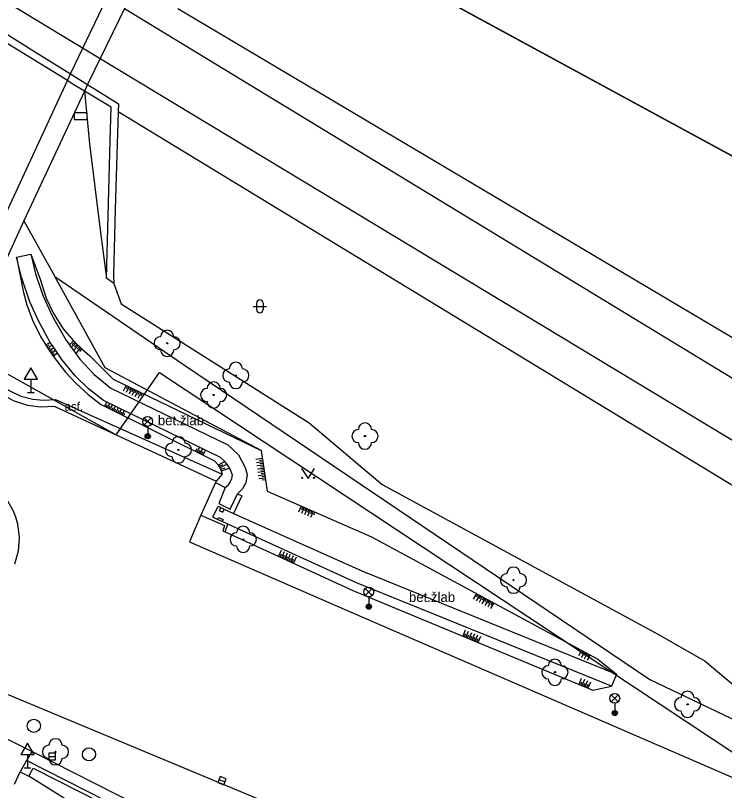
# Model space of a CAD drawing. Extents: x -598233 to -596890, y -1157848 to -1156431.
# Drawn here: x -597057.4 to -597003.4, y -1157799.3 to -1157740.3 of the extents above; entities that cross this region are included whole.
import ezdxf

# ---------------------------------------------------------------- set-up
doc = ezdxf.new("R2010")
doc.units = 0
for name, color, linetype in [('Level 1', 7, 'Continuous'), ('Level 10', 7, 'Continuous'), ('Level 11', 7, 'Continuous'), ('Level 13', 7, 'Continuous'), ('Level 14', 7, 'Continuous'), ('Level 15', 7, 'Continuous'), ('Level 22', 7, 'Continuous'), ('Level 24', 7, 'Continuous'), ('Level 27', 7, 'Continuous'), ('Level 33', 7, 'Continuous'), ('Level 34', 7, 'Continuous'), ('Level 36', 7, 'Continuous'), ('Level 40', 7, 'Continuous'), ('Level 41', 7, 'Continuous'), ('Vrstva 54', 7, 'Continuous'), ('Vrstva 60', 7, 'Continuous')]:
    doc.layers.add(name, color=color, linetype=linetype)

msp = doc.modelspace()

# ---------------------------------------------------------------- linework, layer by layer
at = {"layer": 'Level 1'}
msp.add_lwpolyline([(-597050.53, -1157721.73), (-597049.19, -1157723.13), (-597044.82, -1157727.67), (-597044.48, -1157728.02), (-597043.89, -1157728.64), (-597027.56, -1157737.52), (-596966.78, -1157770.59), (-596991, -1157796.97), (-596991.35, -1157797.35), (-596994.58, -1157800.82), (-596995.24, -1157801.52), (-596996.93, -1157803.34), (-596995.36, -1157804.01)], dxfattribs=at)
msp.add_lwpolyline([(-597050.53, -1157721.73), (-597049.19, -1157723.13), (-597044.82, -1157727.67), (-597044.48, -1157728.02), (-597043.89, -1157728.64), (-597027.56, -1157737.52), (-596966.78, -1157770.59), (-596991, -1157796.97), (-596991.35, -1157797.35), (-596994.58, -1157800.82), (-596995.24, -1157801.52), (-596996.93, -1157803.34), (-596995.36, -1157804.01)], dxfattribs=at)
at = {"layer": 'Level 10'}
for points in [[(-597053.19, -1157744.74), (-597049.82, -1157737.67)], [(-597053.43, -1157745.25), (-597053.19, -1157744.74)], [(-597060.46, -1157760.4), (-597053.43, -1157745.25)], [(-597054.4, -1157770.07), (-597055.5, -1157770.12), (-597056.45, -1157769.99), (-597057.55, -1157769.65), (-597058.81, -1157768.93), (-597059.8, -1157768.02)], [(-597054.4, -1157770.07), (-597049.71, -1157772.24), (-597042.11, -1157775.76)], [(-597067.77, -1157776.61), (-597067.06, -1157775.9), (-597066.25, -1157775.32), (-597065.34, -1157774.88), (-597064.38, -1157774.61), (-597063.38, -1157774.51), (-597062.38, -1157774.58), (-597061.4099, -1157774.82), (-597060.49, -1157775.23), (-597058.75, -1157776.34), (-597058.07, -1157777.13), (-597057.56, -1157778.03), (-597057.39, -1157778.48), (-597057.24, -1157779.02), (-597057.11, -1157780.05), (-597057.19, -1157781.09), (-597057.46, -1157782.09)], [(-597042.11, -1157775.76), (-597042.1599, -1157775.88)], [(-597042.1599, -1157775.88), (-597043.27, -1157778.35)], [(-597043.27, -1157778.35), (-597044.13, -1157780.38), (-597032.36, -1157785.53), (-597000.78, -1157799.2199)], [(-597061.58, -1157790.52), (-597012.45, -1157811.01)]]:
    msp.add_lwpolyline(points, dxfattribs=at)
at = {"layer": 'Level 11'}
for points in [[(-597048.4699, -1157738.49), (-597051.9, -1157745.54)], [(-597045.03, -1157739.75), (-596974.4, -1157781.68)], [(-597045.03, -1157739.75), (-596974.4, -1157781.68)], [(-597059.23, -1157740.98), (-597055.94, -1157743.02), (-597053.19, -1157744.74)], [(-597053.43, -1157745.25), (-597059.49, -1157741.54)], [(-597053.19, -1157744.74), (-597052.8, -1157744.98), (-597052.02, -1157745.46)], [(-597053.06, -1157745.48), (-597053.43, -1157745.25)], [(-597052.25, -1157745.9699), (-597053.06, -1157745.48)], [(-597051.9, -1157745.54), (-597052.14, -1157746.04)], [(-597052.02, -1157745.46), (-597051.9, -1157745.54)], [(-597051.9, -1157745.54), (-597049.83, -1157746.83), (-597049.55, -1157747.01), (-597049.57, -1157747.61), (-597049.79, -1157755.05), (-597049.93, -1157760.04), (-597049.91, -1157760.7)], [(-597052.14, -1157746.04), (-597056.74, -1157755.93)], [(-597052.14, -1157746.04), (-597052.25, -1157745.9699)], [(-597050.46, -1157760.3), (-597050.19, -1157749.8), (-597050.11, -1157747.28), (-597052.14, -1157746.04)], [(-597052.14, -1157746.04), (-597051.74, -1157750.06), (-597050.93, -1157756.61), (-597050.46, -1157760.3)], [(-597049.57, -1157747.61), (-596982.57, -1157788.38)], [(-597049.57, -1157747.61), (-596982.57, -1157788.38)], [(-597056.74, -1157755.93), (-597061.07, -1157765.34), (-597061.17, -1157765.55)], [(-597056.74, -1157755.93), (-597054.4, -1157760.1599)], [(-597057.31, -1157758.69), (-597056.23, -1157758.4699)], [(-597041.42, -1157776.26), (-597041.2, -1157776.06), (-597041.04, -1157775.84), (-597040.9099, -1157775.57), (-597040.86, -1157775.3), (-597041.04, -1157774.84), (-597041.21, -1157774.55), (-597041.44, -1157774.26), (-597041.78, -1157773.95), (-597050.69, -1157769.63), (-597051.82, -1157768.74), (-597052.85, -1157767.74), (-597053.87, -1157766.49), (-597054.48, -1157765.58), (-597054.74, -1157765.19), (-597055.67, -1157763.5), (-597056.3, -1157762.1), (-597056.94, -1157760.2199), (-597057.31, -1157758.69)], [(-597056.23, -1157758.4699), (-597055.87, -1157759.98), (-597055.28, -1157761.6599), (-597054.57, -1157763.2199), (-597053.56, -1157764.99), (-597052.49, -1157766.46), (-597051.4, -1157767.64), (-597050.13, -1157768.69), (-597041.2199, -1157773), (-597040.42, -1157773.75), (-597039.9, -1157774.7199), (-597039.76, -1157775.26), (-597039.85, -1157775.89), (-597040.11, -1157776.35), (-597040.48, -1157776.73)], [(-597054.4, -1157760.1599), (-597044.6, -1157766.88), (-597009.08, -1157790.89)], [(-597038.67, -1157773.44), (-597050.55, -1157767.13), (-597054.4, -1157760.1599)], [(-597049.9099, -1157760.7), (-597050.46, -1157760.3)], [(-597049.9099, -1157760.7), (-597049.33, -1157762.26), (-597035.02, -1157771.33), (-597029.46, -1157776.01), (-597008.38, -1157787.4699), (-597004.89, -1157789.48), (-596995.93, -1157796.99)], [(-597061.07, -1157765.34), (-597059.85, -1157766.56), (-597049.71, -1157772.24)], [(-597049.71, -1157772.24), (-597046.43, -1157767.49), (-597000.25, -1157798.08)], [(-597059.8, -1157768.02), (-597059.39, -1157767.59), (-597058.75, -1157768.24), (-597057.87, -1157768.86), (-597056.99, -1157769.28), (-597056.07, -1157769.52), (-597055.25, -1157769.59), (-597054.34, -1157769.54), (-597041.6599, -1157775.23)], [(-597041.6599, -1157775.23), (-597042.11, -1157775.76)], [(-597042.1599, -1157775.88), (-597041.42, -1157776.26)], [(-597041.42, -1157776.26), (-597041.9, -1157777.4699), (-597041.04, -1157777.89), (-597040.48, -1157776.73)], [(-597040.48, -1157776.73), (-597040.1599, -1157776.89), (-597040.78, -1157778.24)], [(-597042.01, -1157778.68), (-597042.37, -1157778.52), (-597041.96, -1157777.67), (-597041.76, -1157777.77)], [(-597041.76, -1157777.77), (-597041.88, -1157778), (-597041.61, -1157778.14), (-597041.49, -1157777.9)], [(-597041.76, -1157777.77), (-597041.49, -1157777.9)], [(-597041.49, -1157777.9), (-597040.78, -1157778.24)], [(-597043.27, -1157778.35), (-597041.4699, -1157779.15), (-597041.61, -1157779.57), (-597041.42, -1157779.63)], [(-597042.01, -1157778.68), (-597041.94, -1157778.53), (-597041.58, -1157778.69), (-597041.64, -1157778.84)], [(-597041.64, -1157778.84), (-597042.01, -1157778.68)], [(-597040.78, -1157778.24), (-597031.02, -1157782.59), (-597011.63, -1157790.4699)], [(-597041.2199, -1157779.03), (-597041.64, -1157778.84)], [(-597041.42, -1157779.63), (-597041.2199, -1157779.03)], [(-597012.01, -1157791.39), (-597031.42, -1157783.51), (-597041.2199, -1157779.03)], [(-597011.63, -1157790.4699), (-597012.01, -1157791.39)], [(-597009.08, -1157790.89), (-596996.18, -1157797.05)], [(-597056.13, -1157796.37), (-597056.54, -1157797.04)], [(-597018.59, -1157815.38), (-597025.9, -1157811.74), (-597030.45, -1157809.4099), (-597056.13, -1157796.37)], [(-597056.54, -1157797.04), (-597057.02, -1157797.92)], [(-597018.88, -1157816.19), (-597026.24, -1157812.43), (-597030.83, -1157810.1), (-597045.87, -1157802.49), (-597056.54, -1157797.04)], [(-597056.38, -1157798.25), (-597056.04, -1157797.63), (-597045.78, -1157802.85), (-597032.09, -1157809.75), (-597019.51, -1157816.2199), (-597018.74, -1157816.61)], [(-597057.4699, -1157798.84), (-597057.02, -1157797.92)], [(-597057.02, -1157797.92), (-597056.38, -1157798.25)]]:
    msp.add_lwpolyline(points, dxfattribs=at)
at = {"layer": 'Level 13'}
for points in [[(-597058.69, -1157738.87), (-597050.94, -1157743.56)], [(-597049.08, -1157739.75), (-596978, -1157783)], [(-597049.08, -1157739.75), (-596978, -1157783)], [(-597050.94, -1157743.56), (-596980.78, -1157785.96)], [(-597050.94, -1157743.56), (-596980.78, -1157785.96)]]:
    msp.add_lwpolyline(points, dxfattribs=at)
at = {"layer": 'Level 14'}
for points in [[(-597057.31, -1157758.69), (-597056.81, -1157761.28), (-597056.53, -1157762.34), (-597056.09, -1157763.49), (-597055.48, -1157764.75), (-597054.96, -1157765.61), (-597054.53, -1157766.23), (-597053.57, -1157767.45), (-597052.76, -1157768.32), (-597051.85, -1157769.1599), (-597050.92, -1157769.9), (-597042.23, -1157774.21), (-597041.99, -1157774.49), (-597041.79, -1157774.83), (-597041.6599, -1157775.23)], [(-597056.23, -1157758.4699), (-597055.5, -1157760.38), (-597055.05, -1157761.82), (-597054.5, -1157762.98), (-597053.76, -1157764.1599), (-597052.9699, -1157765.08), (-597052.34, -1157765.69), (-597051.73, -1157766.2199), (-597049.95, -1157767.99), (-597038.67, -1157773.44)], [(-597038.67, -1157773.44), (-597038.23, -1157776.54), (-597030.29, -1157780), (-597013.04, -1157789.32), (-597011.63, -1157790.4699)], [(-597041.42, -1157779.63), (-597031.7, -1157784.1), (-597013.42, -1157791.7), (-597012.01, -1157791.39)], [(-597056.13, -1157796.37), (-597062.74, -1157793.08)], [(-597010.3, -1157824.55), (-597017.54, -1157820.04), (-597021.06, -1157818.29), (-597031.73, -1157812.48), (-597046.59, -1157804.36), (-597056.38, -1157798.25)]]:
    msp.add_lwpolyline(points, dxfattribs=at)
at = {"layer": 'Level 15'}
for points in [[(-597054.74, -1157765.19), (-597055.09, -1157765.4)], [(-597052.9699, -1157765.08), (-597053.28, -1157765.37)], [(-597053.07, -1157765.34), (-597052.88, -1157765.17)], [(-597054.85, -1157765.4), (-597055.02, -1157765.5)], [(-597054.96, -1157765.61), (-597054.6, -1157765.4)], [(-597054.89, -1157765.71), (-597054.7199, -1157765.6)], [(-597054.81, -1157765.82), (-597054.48, -1157765.58)], [(-597054.67, -1157766.02), (-597054.34, -1157765.79)], [(-597052.79, -1157765.26), (-597053.17, -1157765.6)], [(-597052.61, -1157765.43), (-597052.96, -1157765.81)], [(-597052.9, -1157765.53), (-597052.7, -1157765.34)], [(-597052.44, -1157765.61), (-597052.77, -1157765.98)], [(-597052.52, -1157765.52), (-597052.7, -1157765.71)], [(-597052.34, -1157765.69), (-597052.51, -1157765.88)], [(-597054.74, -1157765.92), (-597054.58, -1157765.8)], [(-597054.6, -1157766.13), (-597054.44, -1157766.01)], [(-597054.53, -1157766.23), (-597054.2, -1157766)], [(-597048.9699, -1157768.46), (-597049.19, -1157768.9099)], [(-597048.86, -1157768.52), (-597048.9699, -1157768.74)], [(-597048.75, -1157768.57), (-597048.9699, -1157769.02)], [(-597048.64, -1157768.63), (-597048.74, -1157768.85)], [(-597048.52, -1157768.68), (-597048.74, -1157769.13)], [(-597048.4099, -1157768.73), (-597048.52, -1157768.96)], [(-597048.3, -1157768.79), (-597048.52, -1157769.24)], [(-597048.19, -1157768.84), (-597048.29, -1157769.07)], [(-597048.07, -1157768.9), (-597048.29, -1157769.35)], [(-597047.96, -1157768.95), (-597048.07, -1157769.18)], [(-597047.85, -1157769.01), (-597048.06, -1157769.46)], [(-597047.74, -1157769.06), (-597047.84, -1157769.28)], [(-597050.4699, -1157769.74), (-597050.62, -1157770.05)], [(-597050.24, -1157769.85), (-597050.4, -1157770.1599)], [(-597050.43, -1157769.95), (-597050.51, -1157770.1)], [(-597050.21, -1157770.06), (-597050.28, -1157770.21)], [(-597050.02, -1157769.96), (-597050.17, -1157770.27)], [(-597049.98, -1157770.17), (-597050.06, -1157770.32)], [(-597049.79, -1157770.07), (-597049.95, -1157770.38)], [(-597049.76, -1157770.28), (-597049.84, -1157770.44)], [(-597049.57, -1157770.18), (-597049.7199, -1157770.49)], [(-597049.53, -1157770.39), (-597049.61, -1157770.55)], [(-597049.34, -1157770.29), (-597049.5, -1157770.6)], [(-597049.31, -1157770.5), (-597049.39, -1157770.6599)], [(-597049.12, -1157770.4), (-597049.28, -1157770.71)], [(-597049.09, -1157770.61), (-597049.1599, -1157770.77)], [(-597043.58, -1157773.31), (-597043.68, -1157773.49)], [(-597043.38, -1157773.18), (-597043.56, -1157773.55)], [(-597043.36, -1157773.42), (-597043.45, -1157773.6)], [(-597043.1599, -1157773.29), (-597043.34, -1157773.6599)], [(-597042.93, -1157773.4), (-597043.12, -1157773.77)], [(-597043.14, -1157773.53), (-597043.23, -1157773.7199)], [(-597038.58, -1157774.05), (-597039.08, -1157774.12)], [(-597041.44, -1157774.26), (-597041.95, -1157774.55)], [(-597041.62, -1157774.51), (-597041.89, -1157774.6599)], [(-597041.28, -1157774.46), (-597041.83, -1157774.76)], [(-597038.55, -1157774.29), (-597039.04, -1157774.37)], [(-597038.51, -1157774.54), (-597039.01, -1157774.61)], [(-597038.57, -1157774.17), (-597038.81, -1157774.21)], [(-597038.53, -1157774.42), (-597038.78, -1157774.45)], [(-597041.45, -1157774.77), (-597041.78, -1157774.88)], [(-597041.07, -1157774.78), (-597041.74, -1157775)], [(-597038.48, -1157774.79), (-597038.9699, -1157774.86)], [(-597038.44, -1157775.04), (-597038.94, -1157775.11)], [(-597038.5, -1157774.67), (-597038.74, -1157774.7)], [(-597038.46, -1157774.9099), (-597038.71, -1157774.95)], [(-597038.43, -1157775.1599), (-597038.67, -1157775.2)], [(-597038.4099, -1157775.28), (-597038.9, -1157775.36)], [(-597038.37, -1157775.53), (-597038.87, -1157775.6)], [(-597038.39, -1157775.4099), (-597038.64, -1157775.44)], [(-597038.36, -1157775.6599), (-597038.6, -1157775.69)], [(-597035.63, -1157777.67), (-597035.83, -1157778.13)], [(-597035.52, -1157777.7199), (-597035.62, -1157777.95)], [(-597035.4099, -1157777.77), (-597035.61, -1157778.23)], [(-597035.29, -1157777.82), (-597035.39, -1157778.05)], [(-597035.18, -1157777.87), (-597035.38, -1157778.33)], [(-597035.06, -1157777.92), (-597035.1599, -1157778.15)], [(-597034.95, -1157777.9699), (-597035.15, -1157778.43)], [(-597034.83, -1157778.02), (-597034.93, -1157778.25)], [(-597034.7199, -1157778.07), (-597034.92, -1157778.53)], [(-597034.6, -1157778.12), (-597034.7, -1157778.35)], [(-597037.1599, -1157781.04), (-597037.37, -1157781.49)], [(-597036.93, -1157781.14), (-597037.14, -1157781.6)], [(-597037.15, -1157781.32), (-597037.25, -1157781.55)], [(-597036.92, -1157781.42), (-597037.03, -1157781.65)], [(-597036.7, -1157781.25), (-597036.9099, -1157781.7)], [(-597036.69, -1157781.53), (-597036.8, -1157781.75)], [(-597036.48, -1157781.35), (-597036.69, -1157781.81)], [(-597036.4699, -1157781.63), (-597036.57, -1157781.86)], [(-597036.25, -1157781.46), (-597036.46, -1157781.9099)], [(-597036.24, -1157781.74), (-597036.35, -1157781.96)], [(-597036.02, -1157781.56), (-597036.23, -1157782.02)], [(-597022.29, -1157784.32), (-597022.53, -1157784.76)], [(-597022.07, -1157784.44), (-597022.31, -1157784.88)], [(-597022.18, -1157784.38), (-597022.3, -1157784.6)], [(-597021.85, -1157784.56), (-597022.09, -1157785)], [(-597021.96, -1157784.5), (-597022.08, -1157784.7199)], [(-597021.63, -1157784.68), (-597021.87, -1157785.12)], [(-597021.74, -1157784.62), (-597021.86, -1157784.84)], [(-597021.4099, -1157784.8), (-597021.65, -1157785.24)], [(-597021.52, -1157784.74), (-597021.64, -1157784.96)], [(-597021.19, -1157784.92), (-597021.43, -1157785.36)], [(-597021.3, -1157784.86), (-597021.42, -1157785.08)], [(-597020.9699, -1157785.04), (-597021.21, -1157785.48)], [(-597021.08, -1157784.98), (-597021.2, -1157785.2)], [(-597023.14, -1157787.12), (-597023.33, -1157787.58)], [(-597023.12, -1157787.4), (-597023.2199, -1157787.63)], [(-597022.9099, -1157787.21), (-597023.1, -1157787.68)], [(-597022.89, -1157787.49), (-597022.99, -1157787.7199)], [(-597022.68, -1157787.31), (-597022.87, -1157787.77)], [(-597022.6599, -1157787.59), (-597022.75, -1157787.82)], [(-597022.45, -1157787.4099), (-597022.64, -1157787.87)], [(-597022.2199, -1157787.5), (-597022.4099, -1157787.96)], [(-597021.99, -1157787.6), (-597022.18, -1157788.06)], [(-597022.43, -1157787.68), (-597022.52, -1157787.92)], [(-597022.2, -1157787.78), (-597022.29, -1157788.01)], [(-597014.29, -1157788.64), (-597014.53, -1157789.08)], [(-597014.07, -1157788.76), (-597014.31, -1157789.2)], [(-597014.18, -1157788.7), (-597014.3, -1157788.92)], [(-597013.96, -1157788.82), (-597014.08, -1157789.04)], [(-597013.85, -1157788.88), (-597014.09, -1157789.32)], [(-597013.63, -1157789), (-597013.87, -1157789.44)], [(-597013.74, -1157788.94), (-597013.86, -1157789.1599)], [(-597014.31, -1157790.79), (-597014.5, -1157791.25)], [(-597014.29, -1157791.07), (-597014.38, -1157791.3)], [(-597014.07, -1157790.89), (-597014.27, -1157791.35)], [(-597014.06, -1157791.17), (-597014.15, -1157791.4)], [(-597013.84, -1157790.98), (-597014.04, -1157791.44)], [(-597013.61, -1157791.08), (-597013.81, -1157791.54)], [(-597013.82, -1157791.26), (-597013.92, -1157791.49)]]:
    msp.add_lwpolyline(points, dxfattribs=at)
at = {"layer": 'Level 22'}
for centre in [(-597045.84, -1157765.26), (-597040.61, -1157767.71), (-597042.3, -1157769.2), (-597030.78, -1157772.33), (-597044.98, -1157773.38), (-597040.05, -1157780.2), (-597019.4699, -1157783.31), (-597016.32, -1157790.33), (-597006.2199, -1157792.77), (-597054.34, -1157796.39)]:
    msp.add_circle(centre, 0.05, dxfattribs=at)
for centre, start, end in [((-597045.84, -1157764.76), 0, 180), ((-597046.34, -1157765.26), 90, 270), ((-597045.34, -1157765.26), 270, 90), ((-597045.84, -1157765.76), 180, 0), ((-597040.61, -1157767.21), 0, 180), ((-597041.11, -1157767.71), 90, 270), ((-597040.11, -1157767.71), 270, 90), ((-597042.8, -1157769.2), 90, 270), ((-597042.3, -1157768.7), 0, 180), ((-597041.8, -1157769.2), 270, 90), ((-597040.61, -1157768.21), 180, 0), ((-597042.3, -1157769.7), 180, 0), ((-597030.78, -1157771.83), 0, 180), ((-597031.28, -1157772.33), 90, 270), ((-597030.28, -1157772.33), 270, 90), ((-597045.48, -1157773.38), 90, 270), ((-597044.98, -1157772.88), 0, 180), ((-597044.48, -1157773.38), 270, 90), ((-597030.78, -1157772.83), 180, 0), ((-597044.98, -1157773.88), 180, 0), ((-597040.05, -1157779.7), 0, 180), ((-597040.55, -1157780.2), 90, 270), ((-597039.55, -1157780.2), 270, 90), ((-597040.05, -1157780.7), 180, 0), ((-597019.4699, -1157782.81), 0, 180), ((-597019.9699, -1157783.31), 90, 270), ((-597018.9699, -1157783.31), 270, 90), ((-597019.4699, -1157783.81), 180, 0), ((-597016.32, -1157789.83), 0, 180), ((-597016.82, -1157790.33), 90, 270), ((-597015.82, -1157790.33), 270, 90), ((-597016.32, -1157790.83), 180, 0), ((-597006.2199, -1157792.27), 0, 180), ((-597006.7199, -1157792.77), 90, 270), ((-597005.7199, -1157792.77), 270, 90), ((-597006.2199, -1157793.27), 180, 0), ((-597054.84, -1157796.39), 90, 270), ((-597054.34, -1157795.89), 0, 180), ((-597053.84, -1157796.39), 270, 90), ((-597054.34, -1157796.89), 180, 0)]:
    msp.add_arc(centre, 0.5, start, end, dxfattribs=at)
at = {"layer": 'Level 24'}
msp.add_lwpolyline([(-597052.92, -1157748.21), (-597051.92, -1157748.21), (-597051.92, -1157747.71), (-597052.92, -1157747.71)], close=True, dxfattribs=at)
at = {"layer": 'Level 27'}
for p, q in [((-597054.85, -1157796.74), (-597054.35, -1157796.74)), ((-597041.8938, -1157798.5018), (-597041.426, -1157798.6782))]:
    msp.add_line(p, q, dxfattribs=at)
for points in [[(-597054.85, -1157796.99), (-597054.35, -1157796.99), (-597054.35, -1157796.49), (-597054.85, -1157796.49)], [(-597041.9821, -1157798.7357), (-597041.5142, -1157798.9122), (-597041.3377, -1157798.4443), (-597041.8056, -1157798.2678)]]:
    msp.add_lwpolyline(points, close=True, dxfattribs=at)
for centre in [(-597055.99, -1157794.4099), (-597051.79, -1157796.58)]:
    msp.add_circle(centre, 0.5, dxfattribs=at)
at = {"layer": 'Level 33'}
for p, q in [((-597047.585, -1157771.48), (-597047.055, -1157770.95)), ((-597047.585, -1157770.95), (-597047.055, -1157771.48)), ((-597047.32, -1157771.59), (-597047.32, -1157772.34)), ((-597030.755, -1157784.47), (-597030.225, -1157783.94)), ((-597030.755, -1157783.94), (-597030.225, -1157784.47)), ((-597030.49, -1157784.58), (-597030.49, -1157785.33)), ((-597012.025, -1157792.58), (-597011.495, -1157792.05)), ((-597012.025, -1157792.05), (-597011.495, -1157792.58)), ((-597011.76, -1157792.69), (-597011.76, -1157793.44))]:
    msp.add_line(p, q, dxfattribs=at)
for centre, radius in [((-597047.32, -1157771.215), 0.375), ((-597047.32, -1157772.34), 0.2), ((-597047.32, -1157772.34), 0.1445), ((-597047.32, -1157772.34), 0.0876), ((-597030.49, -1157784.205), 0.375), ((-597030.49, -1157785.33), 0.2), ((-597030.49, -1157785.33), 0.1445), ((-597030.49, -1157785.33), 0.0876), ((-597011.76, -1157792.315), 0.375), ((-597011.76, -1157793.44), 0.2), ((-597011.76, -1157793.44), 0.1445), ((-597011.76, -1157793.44), 0.0876)]:
    msp.add_circle(centre, radius, dxfattribs=at)
at = {"layer": 'Level 34'}
for p, q in [((-597056.2199, -1157768.002), (-597056.2199, -1157769.02)), ((-597056.4699, -1157769.02), (-597055.9699, -1157769.02)), ((-597056.4699, -1157796.592), (-597056.4699, -1157797.61)), ((-597056.7199, -1157797.61), (-597056.2199, -1157797.61))]:
    msp.add_line(p, q, dxfattribs=at)
for points in [[(-597056.7199, -1157768.002), (-597055.7199, -1157768.002), (-597056.2199, -1157767.136)], [(-597056.9699, -1157796.592), (-597055.9699, -1157796.592), (-597056.4699, -1157795.726)]]:
    msp.add_lwpolyline(points, close=True, dxfattribs=at)
at = {"layer": 'Level 36'}
for p, q in [((-597039.036, -1157762.196), (-597039.036, -1157762.696)), ((-597038.536, -1157762.196), (-597038.536, -1157762.696)), ((-597039.286, -1157762.446), (-597038.286, -1157762.446))]:
    msp.add_line(p, q, dxfattribs=at)
msp.add_lwpolyline([(-597035.61, -1157774.81), (-597035.11, -1157775.56), (-597034.61, -1157774.81)], dxfattribs=at)
for centre in [(-597035.5602, -1157775.5098), (-597034.6608, -1157775.5098)]:
    msp.add_circle(centre, 0.05, dxfattribs=at)
for centre, start, end in [((-597038.7857, -1157762.1963), 0, 180), ((-597038.7857, -1157762.6963), 180, 0)]:
    msp.add_arc(centre, 0.25, start, end, dxfattribs=at)
at = {"layer": 'Vrstva 54'}
msp.add_line((-597043.89, -1157728.64), (-596966.78, -1157770.59), dxfattribs=at)
at = {"layer": 'Vrstva 60'}
for points in [[(-597179.87, -1157644.26), (-597115.94, -1157685.24), (-597093.49, -1157698.66), (-597086.96, -1157702.56), (-597050.66, -1157721.6), (-597049.19, -1157723.13), (-597044.48, -1157728.02), (-597043.89, -1157728.64), (-596966.78, -1157770.59)], [(-596966.78, -1157770.59), (-597043.89, -1157728.64), (-597044.48, -1157728.02), (-597049.19, -1157723.13), (-597050.66, -1157721.6), (-597086.96, -1157702.56), (-597093.49, -1157698.66), (-597115.94, -1157685.24), (-597179.87, -1157644.26)]]:
    msp.add_lwpolyline(points, dxfattribs=at)

# ---------------------------------------------------------------- texts
at = {"layer": 'Level 40'}
msp.add_text('asf.', height=0.65, dxfattribs=at).set_placement((-597053.64, -1157770.4))
at = {"layer": 'Level 41'}
for p in [(-597046.55, -1157771.51), (-597027.43, -1157784.9699)]:
    msp.add_text('bet.žlab', height=0.75, dxfattribs=at).set_placement(p)

doc.saveas('drawing.dxf')
